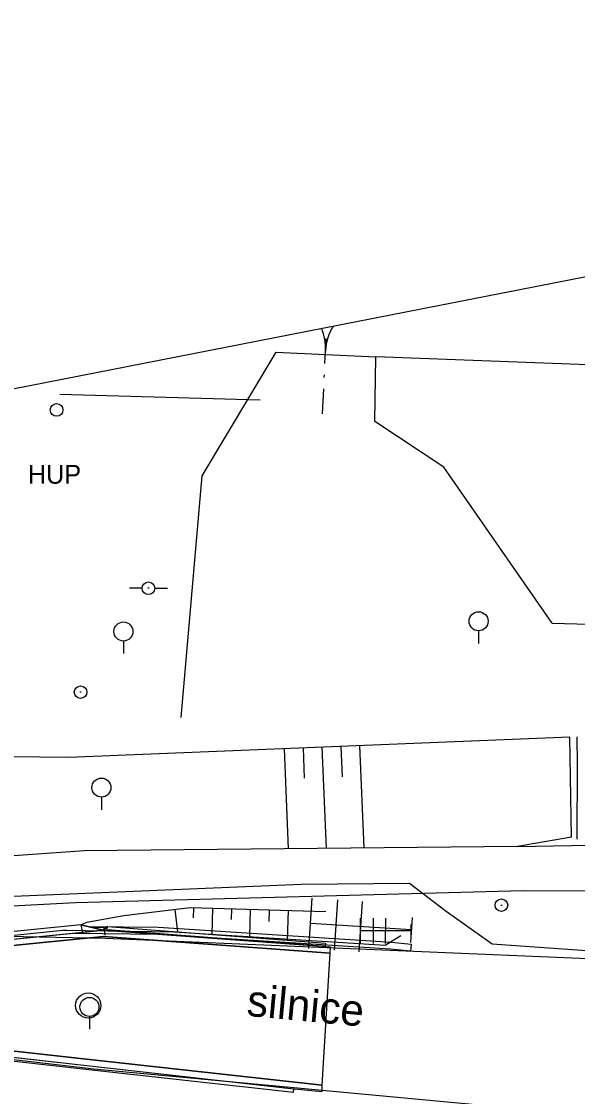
# Model space of a CAD drawing. Extents: x -545736 to -544888, y -1122892 to -1119128.
# Drawn here: x -545244.12 to -545222.05, y -1121434.96 to -1121392.29 of the extents above; entities that cross this region are included whole.
import ezdxf

# ---------------------------------------------------------------- set-up
doc = ezdxf.new("R2010")
doc.units = 0
for name, color, linetype in [('Podbarveni_Komunikace', 7, 'Continuous'), ('Vrstva 10', 7, 'Continuous'), ('Vrstva 13', 7, 'Continuous'), ('Vrstva 16_plochy', 7, 'Continuous'), ('Vrstva 17', 7, 'Continuous'), ('Vrstva 17_ploty - zabradli', 7, 'Continuous'), ('Vrstva 28', 7, 'Continuous'), ('Vrstva 33 - prvky sdelzar', 7, 'Continuous'), ('Vrstva 36', 7, 'Continuous'), ('Vrstva 37', 7, 'Continuous'), ('Vrstva 41', 7, 'Continuous'), ('Vrstva 43', 7, 'Continuous'), ('Vrstva 48', 7, 'Continuous'), ('Vrstva 49', 7, 'Continuous'), ('Vrstva 51', 7, 'Continuous')]:
    doc.layers.add(name, color=color, linetype=linetype)

msp = doc.modelspace()

# ---------------------------------------------------------------- linework, layer by layer
at = {"layer": 'Podbarveni_Komunikace'}
msp.add_line((-545241.542, -1121433.486), (-545232.178, -1121434.514), dxfattribs=at)
for points in [[(-545240.859, -1121428.616), (-545251.421, -1121429.654), (-545251.451, -1121429.552), (-545255.556, -1121429.245), (-545255.58, -1121429.341), (-545261.381, -1121428.794), (-545274.583, -1121427.56), (-545289.669, -1121426.175)], [(-545232.178, -1121434.514), (-545231.869, -1121429.273), (-545240.859, -1121428.616)], [(-545252.925, -1121432.224), (-545251.44, -1121432.39), (-545241.542, -1121433.486)]]:
    msp.add_lwpolyline(points, dxfattribs=at)
at = {"layer": 'Vrstva 10'}
msp.add_line((-545461.693, -1121449.382), (-545169.988, -1121392.291), dxfattribs=at)
at = {"layer": 'Vrstva 13'}
for p, q in [((-545240.699, -1121428.217), (-545240.872, -1121428.357)), ((-545240.872, -1121428.357), (-545240.713, -1121428.349))]:
    msp.add_line(p, q, dxfattribs=at)
for points in [[(-545240.872, -1121428.357), (-545240.86, -1121428.378), (-545251.473, -1121429.438), (-545254.528, -1121429.219), (-545261.367, -1121428.576), (-545261.339, -1121428.55), (-545261.289, -1121428.254)], [(-545240.872, -1121428.357), (-545241.764, -1121428.146), (-545251.432, -1121429.119), (-545254.455, -1121428.938), (-545261.289, -1121428.254)], [(-545241.432, -1121428.216), (-545238.698, -1121428.249), (-545229.439, -1121428.836), (-545228.646, -1121428.915), (-545228.683, -1121429.196), (-545229.469, -1121429.118), (-545238.693, -1121428.537), (-545242.016, -1121428.493)], [(-545241.764, -1121428.146), (-545241.692, -1121428.455)], [(-545241.328, -1121428.249), (-545240.846, -1121428.257), (-545240.805, -1121428.554)], [(-545240.872, -1121428.357), (-545241.692, -1121428.455), (-545251.471, -1121429.432), (-545254.529, -1121429.224), (-545261.339, -1121428.55)]]:
    msp.add_lwpolyline(points, dxfattribs=at)
at = {"layer": 'Vrstva 16_plochy'}
for points in [[(-545231.852, -1121429.042), (-545240.86, -1121428.378), (-545251.473, -1121429.438), (-545254.528, -1121429.219), (-545261.367, -1121428.576), (-545274.547, -1121427.324), (-545289.607, -1121425.901), (-545289.958, -1121425.778), (-545290.067, -1121425.96), (-545289.669, -1121426.175), (-545274.583, -1121427.56), (-545261.381, -1121428.794), (-545255.58, -1121429.341), (-545255.556, -1121429.245), (-545251.451, -1121429.552), (-545251.421, -1121429.654), (-545240.859, -1121428.616), (-545231.869, -1121429.273), (-545231.852, -1121429.042)], [(-545232.05, -1121428.881), (-545232.064, -1121429.013), (-545233.077, -1121428.927), (-545240.713, -1121428.349), (-545240.699, -1121428.217)], [(-545240.699, -1121428.217), (-545233.063, -1121428.795), (-545232.05, -1121428.881)], [(-545254.034, -1121432.32), (-545253.677, -1121432.619), (-545253.381, -1121433.078), (-545252.685, -1121433.15), (-545252.059, -1121432.729), (-545251.466, -1121432.612), (-545241.523, -1121433.735), (-545233.298, -1121434.657), (-545232.18, -1121434.764), (-545232.178, -1121434.514), (-545241.542, -1121433.486), (-545251.44, -1121432.39), (-545252.925, -1121432.224), (-545254.52, -1121432.038), (-545286.735, -1121428.886), (-545290.339, -1121428.527), (-545290.38, -1121428.783), (-545286.805, -1121429.167), (-545260.822, -1121431.669), (-545254.034, -1121432.32)], [(-545233.303, -1121434.674), (-545241.521, -1121433.753), (-545251.464, -1121432.63), (-545252.057, -1121432.747), (-545252.668, -1121433.158)], [(-545252.668, -1121433.158), (-545252.574, -1121433.287), (-545252.028, -1121432.888), (-545251.49, -1121432.766), (-545241.558, -1121433.874), (-545233.316, -1121434.795), (-545233.303, -1121434.674)]]:
    msp.add_lwpolyline(points, dxfattribs=at)
at = {"layer": 'Vrstva 17'}
for p, q in [((-545232.074, -1121405.868), (-545232.028, -1121404.87)), ((-545234.024, -1121405.412), (-545230.049, -1121405.599)), ((-545221.29, -1121405.939), (-545230.049, -1121405.599)), ((-545232.1, -1121406.418), (-545232.096, -1121406.318)), ((-545232.168, -1121407.866), (-545232.121, -1121406.867))]:
    msp.add_line(p, q, dxfattribs=at)
for points in [[(-545222.084, -1121420.693), (-545222.071, -1121421.804), (-545222.084, -1121424.749)], [(-545242.452, -1121428.366), (-545238.068, -1121428.428), (-545229.685, -1121428.952), (-545229.059, -1121428.574)]]:
    msp.add_lwpolyline(points, dxfattribs=at)
for centre, start, end in [((-545230.135, -1121405.424), 146.877, 178.3413), ((-545233.964, -1121405.244), 356.2718, 23.8561)]:
    msp.add_arc(centre, 1.917, start, end, dxfattribs=at)
at = {"layer": 'Vrstva 17_ploty - zabradli'}
msp.add_lwpolyline([(-545242.346, -1121428.363), (-545251.289, -1121429.275), (-545253.654, -1121429.138), (-545261.27, -1121428.425), (-545274.516, -1121427.161), (-545289.729, -1121425.691)], dxfattribs=at)
at = {"layer": 'Vrstva 28'}
for p, q in [((-545241.746, -1121418.915), (-545241.796, -1121418.915)), ((-545225.097, -1121427.37), (-545225.047, -1121427.37))]:
    msp.add_line(p, q, dxfattribs=at)
for centre in [(-545241.771, -1121418.915), (-545225.072, -1121427.37)]:
    msp.add_circle(centre, 0.25, dxfattribs=at)
at = {"layer": 'Vrstva 33 - prvky sdelzar'}
msp.add_lwpolyline([(-545305.563, -1121418.825), (-545304.46, -1121419.26), (-545297.76, -1121421.14), (-545294.52, -1121422.6), (-545289.68, -1121424.96), (-545260.36, -1121427.78), (-545250.79, -1121427.34), (-545245.08, -1121427.04), (-545233.01, -1121426.54), (-545228.72, -1121426.5), (-545227.26, -1121427.61), (-545225.44, -1121428.91), (-545219.81, -1121429.3), (-545206.54, -1121429.23), (-545197.33, -1121429.28), (-545194.09, -1121428.72), (-545192.55, -1121429.02)], dxfattribs=at)
at = {"layer": 'Vrstva 36'}
for p, q in [((-545225.976, -1121416.477), (-545225.975, -1121416.977)), ((-545240.072, -1121416.883), (-545240.071, -1121417.383)), ((-545240.946, -1121423.08), (-545240.945, -1121423.58)), ((-545241.419, -1121431.789), (-545241.418, -1121432.289))]:
    msp.add_line(p, q, dxfattribs=at)
for centre in [(-545225.976, -1121416.098), (-545240.072, -1121416.505), (-545240.946, -1121422.702), (-545241.419, -1121431.411)]:
    msp.add_circle(centre, 0.378, dxfattribs=at)
at = {"layer": 'Vrstva 37'}
msp.add_circle((-545242.725, -1121407.709), 0.25, dxfattribs=at)
at = {"layer": 'Vrstva 41'}
for p, q in [((-545239.328, -1121414.79), (-545239.828, -1121414.79)), ((-545239.053, -1121414.79), (-545239.103, -1121414.79)), ((-545238.828, -1121414.79), (-545238.328, -1121414.79))]:
    msp.add_line(p, q, dxfattribs=at)
msp.add_circle((-545239.078, -1121414.79), 0.25, dxfattribs=at)
at = {"layer": 'Vrstva 43'}
msp.add_circle((-545241.467, -1121431.353), 0.5, dxfattribs=at)
at = {"layer": 'Vrstva 48'}
for p, q in [((-545233.694, -1121421.163), (-545233.531, -1121425.128)), ((-545232.945, -1121421.132), (-545232.896, -1121422.329)), ((-545232.196, -1121421.101), (-545232.031, -1121425.114)), ((-545231.446, -1121421.07), (-545231.396, -1121422.281)), ((-545230.697, -1121421.039), (-545230.53, -1121425.099)), ((-545238.032, -1121427.539), (-545237.926, -1121428.427)), ((-545237.286, -1121427.47), (-545237.298, -1121427.871)), ((-545236.537, -1121427.492), (-545236.566, -1121428.53)), ((-545235.787, -1121427.513), (-545235.799, -1121427.943)), ((-545235.037, -1121427.535), (-545235.069, -1121428.643)), ((-545234.288, -1121427.556), (-545234.301, -1121428.014)), ((-545233.538, -1121427.578), (-545233.572, -1121428.756))]:
    msp.add_line(p, q, dxfattribs=at)
at = {"layer": 'Vrstva 49'}
for q in [(-545222.357, -1121420.696), (-545224.439, -1121425.041)]:
    msp.add_line((-545222.287, -1121424.672), q, dxfattribs=at)
for points in [[(-545222.357, -1121420.696), (-545242.234, -1121421.514), (-545253.712, -1121421.372)], [(-545241.764, -1121428.146), (-545241.521, -1121428.042), (-545240.058, -1121427.781), (-545237.426, -1121427.466), (-545232.043, -1121427.621)], [(-545241.764, -1121428.146), (-545240.872, -1121428.357), (-545240.699, -1121428.217), (-545233.063, -1121428.795), (-545232.05, -1121428.881)]]:
    msp.add_lwpolyline(points, dxfattribs=at)
at = {"layer": 'Vrstva 51'}
for p, q in [((-545242.601, -1121407.08), (-545234.648, -1121407.311)), ((-545223.058, -1121416.17), (-545165.005, -1121417.752)), ((-545232.708, -1121429.091), (-545232.577, -1121427.095)), ((-545231.579, -1121427.161), (-545231.71, -1121429.157)), ((-545230.712, -1121429.222), (-545230.581, -1121427.226)), ((-545228.618, -1121427.856), (-545228.684, -1121428.854)), ((-545228.651, -1121428.355), (-545232.642, -1121428.093)), ((-545230.666, -1121428.883), (-545230.664, -1121427.883)), ((-545230.164, -1121427.885), (-545230.166, -1121428.885)), ((-545229.666, -1121428.886), (-545229.664, -1121427.886)), ((-545228.664, -1121428.139), (-545228.666, -1121428.639)), ((-545228.665, -1121428.389), (-545230.665, -1121428.383))]:
    msp.add_line(p, q, dxfattribs=at)
for points in [[(-545234.024, -1121405.412), (-545236.964, -1121410.332), (-545237.792, -1121419.916)], [(-545223.058, -1121416.17), (-545227.353, -1121409.982), (-545230.092, -1121408.17), (-545230.049, -1121405.599)], [(-545308.353, -1121419.371), (-545306.668, -1121419.809), (-545297.916, -1121422.071), (-545289.612, -1121425.878), (-545281.703, -1121426.723), (-545265.052, -1121428.316), (-545260.364, -1121428.657), (-545255.141, -1121428.383), (-545240.791, -1121428.681)], [(-545223.536, -1121435.53), (-545241.24, -1121433.881), (-545258.759, -1121431.839), (-545289.747, -1121428.933), (-545295.565, -1121428.285), (-545307.03, -1121426.102), (-545312.243, -1121424.884), (-545322.57, -1121422.154)], [(-545224.439, -1121425.041), (-545213.003, -1121424.824), (-545191.107, -1121425.14), (-545171.48, -1121425.525), (-545163.462, -1121425.633)], [(-545224.439, -1121425.041), (-545241.624, -1121425.206), (-545255.424, -1121426.185), (-545260.958, -1121426.615)], [(-545224.207, -1121426.799), (-545241.973, -1121427.279), (-545255.571, -1121427.994)], [(-545163.125, -1121427.357), (-545171.321, -1121427.253), (-545190.922, -1121426.974), (-545213.094, -1121426.832), (-545224.207, -1121426.799)], [(-545240.791, -1121428.681), (-545213.153, -1121429.843), (-545162.667, -1121429.698)]]:
    msp.add_lwpolyline(points, dxfattribs=at)
msp.add_lwpolyline([(-545254.52, -1121432.038), (-545252.925, -1121432.224), (-545251.44, -1121432.39), (-545241.542, -1121433.486), (-545232.178, -1121434.514), (-545231.869, -1121429.273), (-545240.859, -1121428.616), (-545251.421, -1121429.654), (-545251.451, -1121429.552), (-545255.556, -1121429.245), (-545255.58, -1121429.341), (-545261.381, -1121428.794), (-545274.583, -1121427.56), (-545289.669, -1121426.175), (-545290.067, -1121425.96), (-545290.339, -1121428.527), (-545286.735, -1121428.886)], close=True, dxfattribs=at)

# ---------------------------------------------------------------- texts
at = {"layer": 'Vrstva 36'}
msp.add_text('HUP', height=0.75, dxfattribs=at).set_placement((-545243.866, -1121410.64))
at = {"layer": 'Vrstva 51'}
msp.add_text('silnice', height=1.25, rotation=354.6426, dxfattribs=at).set_placement((-545235.207, -1121431.757))

doc.saveas('drawing.dxf')
